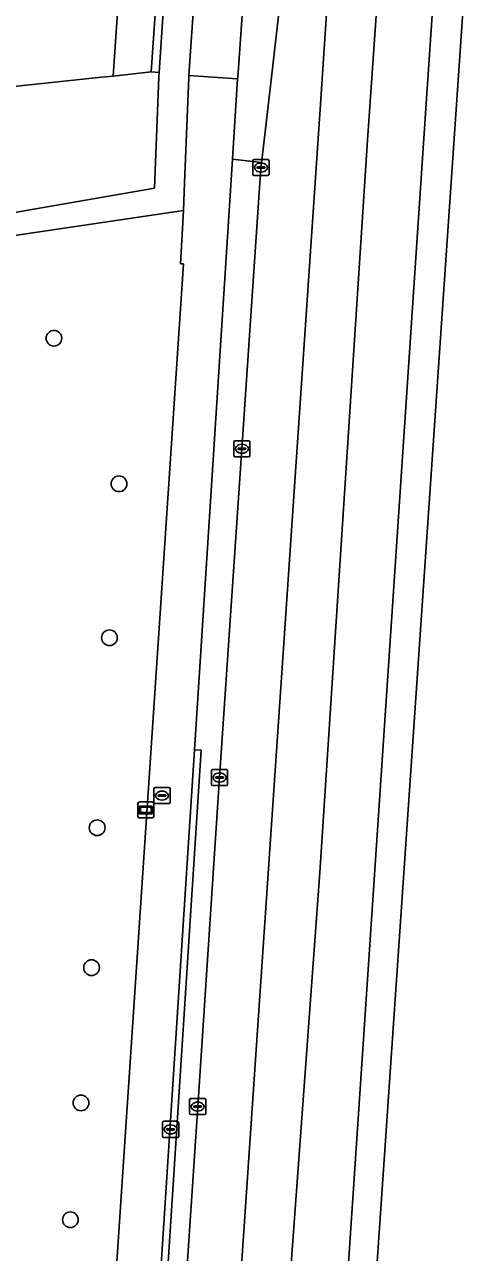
# Model space of a CAD drawing. Extents: x 161084 to 161928, y 385354 to 386522.
# Drawn here: x 161846 to 161873.4, y 385676.9 to 385753.3 of the extents above; entities that cross this region are included whole.
import ezdxf

# ---------------------------------------------------------------- set-up
doc = ezdxf.new("R2010")
doc.units = 0
for name, color, linetype in [('IMGEO_Berm_groen', 7, 'Continuous'), ('IMGEO_Boom', 7, 'Continuous'), ('IMGEO_Brandkraan', 7, 'Continuous'), ('IMGEO_Fietspad_gesloten', 7, 'Continuous'), ('IMGEO_Fietspad_open', 7, 'Continuous'), ('IMGEO_Kolk', 7, 'Continuous'), ('IMGEO_Muur', 7, 'Continuous'), ('IMGEO_Rijbaan_regionaal_gesloten', 7, 'Continuous'), ('IMGEO_Verkeerseiland_open', 7, 'Continuous'), ('IMGEO_Verklikker', 7, 'Continuous'), ('IMGEO_Voetpad_open', 7, 'Continuous')]:
    doc.layers.add(name, color=color, linetype=linetype)

msp = doc.modelspace()

# ---------------------------------------------------------------- linework, layer by layer
at = {"layer": 'IMGEO_Berm_groen'}
for points in [[(161851.893, 385755.894), (161841.035, 385756.594), (161832.665, 385757.191), (161825.005, 385757.664), (161820.113, 385757.88), (161815.249, 385758.019), (161811.045, 385758.08), (161808.253, 385758.095), (161803.351, 385758.126), (161803.356, 385758.986), (161803.357, 385759.133), (161802.725, 385759.134), (161802.733, 385757.845), (161802.784, 385750), (161802.815, 385744.897), (161850.764, 385750), (161851.492, 385750.077)], [(161854.247, 385755.743), (161853.483, 385755.792), (161851.893, 385755.894), (161851.492, 385750.077), (161853.875, 385750.328)], [(161854.351, 385750), (161854.365, 385750.3), (161853.875, 385750.328), (161851.492, 385750.077), (161850.764, 385750), (161802.815, 385744.897), (161802.491, 385737.427), (161840.018, 385734.647), (161840.813, 385740.802), (161854.075, 385743.104)]]:
    msp.add_lwpolyline(points, close=True, dxfattribs=at)
for points in [[(161855.872, 385738.381), (161855.703, 385738.388), (161855.888, 385741.703), (161842.26, 385739.686), (161841.555, 385734.545), (161844.719, 385734.33), (161844.579, 385730.215), (161844.131, 385723.227), (161843.96, 385720.557), (161843.16, 385709.067), (161842.973, 385706.776), (161841.381, 385686.059), (161838.648, 385673.576), (161834.606, 385674.039), (161830.982, 385667.462), (161844.654, 385662.959)], [(161848.383, 385664.767), (161849.968, 385669.306), (161848.261, 385669.896), (161849.129, 385672.406), (161851.422, 385671.614), (161855.872, 385738.381)]]:
    msp.add_lwpolyline(points, dxfattribs=at)
at = {"layer": 'IMGEO_Boom'}
for centre in [(161847.811, 385733.756), (161851.864, 385724.695), (161851.27, 385715.114), (161850.504, 385703.289), (161850.154, 385694.576), (161849.497, 385686.158), (161848.836, 385678.886)]:
    msp.add_circle(centre, 0.489, dxfattribs=at)
at = {"layer": 'IMGEO_Brandkraan'}
for p, q in [((161854.042, 385704.859), (161854.042, 385705.711)), ((161854.117, 385705.785), (161854.969, 385705.785)), ((161854.301, 385705.279), (161854.301, 385705.291)), ((161854.739, 385705.242), (161854.341, 385705.242)), ((161854.344, 385705.328), (161854.742, 385705.328)), ((161854.53, 385705.565), (161854.555, 385705.565)), ((161854.785, 385705.291), (161854.785, 385705.279)), ((161855.043, 385705.711), (161855.043, 385704.859)), ((161854.969, 385704.785), (161854.117, 385704.785)), ((161854.553, 385705.005), (161854.528, 385705.005))]:
    msp.add_line(p, q, dxfattribs=at)
for points in [[(161854.042, 385704.859), (161854.042, 385705.711)], [(161854.117, 385705.785), (161854.969, 385705.785)], [(161855.043, 385705.711), (161855.043, 385704.859)], [(161854.969, 385704.785), (161854.117, 385704.785)]]:
    msp.add_lwpolyline(points, dxfattribs=at)
for centre, radius, start, end in [((161854.119, 385705.709), 0.0765, 91.55205, 178.44795), ((161854.119, 385705.709), 0.0765, 91.55205, 178.44795), ((161854.341, 385705.288), 0.0403, 85.87752, 175.75265), ((161854.338, 385705.278), 0.0366, 178.93798, 274.71019), ((161854.742, 385705.285), 0.043, 264.86636, 352.45326), ((161854.746, 385705.29), 0.0386, 1.73085, 96.63898), ((161854.967, 385705.709), 0.0765, 1.55205, 88.44795), ((161854.967, 385705.709), 0.0765, 1.55205, 88.44795), ((161854.119, 385704.861), 0.0765, 181.55205, 268.44795), ((161854.119, 385704.861), 0.0765, 181.55205, 268.44795), ((161854.967, 385704.861), 0.0765, 271.55205, 358.44795), ((161854.967, 385704.861), 0.0765, 271.55205, 358.44795)]:
    msp.add_arc(centre, radius, start, end, dxfattribs=at)
for centre, major_axis, ratio, start_param, end_param in [((161854.529, 385705.285), (-0.387, 0.002), 0.722429, 4.712389, 7.853982), ((161854.554, 385705.285), (-0.39, 0.002), 0.717154, 1.570796, 4.712389)]:
    msp.add_ellipse(centre, major_axis=major_axis, ratio=ratio, start_param=start_param, end_param=end_param, dxfattribs=at)
at = {"layer": 'IMGEO_Fietspad_gesloten'}
msp.add_lwpolyline([(161856.665, 385756.759), (161856.218, 385750.107), (161859.249, 385749.903), (161859.255, 385750), (161859.713, 385756.545)], dxfattribs=at)
at = {"layer": 'IMGEO_Fietspad_open'}
msp.add_lwpolyline([(161854.101, 385670.009), (161856.558, 385708.135), (161858.927, 385744.902), (161859.249, 385749.903), (161856.218, 385750.107), (161856.211, 385750), (161855.939, 385743.432), (161855.888, 385741.703), (161855.703, 385738.388), (161855.872, 385738.381), (161851.422, 385671.614), (161850.462, 385664.778), (161849.857, 385662.162)], dxfattribs=at)
at = {"layer": 'IMGEO_Kolk'}
for p, q in [((161860.203, 385743.955), (161860.203, 385744.807)), ((161860.278, 385744.881), (161861.13, 385744.881)), ((161860.462, 385744.375), (161860.462, 385744.387)), ((161860.9, 385744.338), (161860.502, 385744.338)), ((161860.505, 385744.424), (161860.903, 385744.424)), ((161860.691, 385744.661), (161860.716, 385744.661)), ((161860.946, 385744.387), (161860.946, 385744.375)), ((161861.204, 385744.807), (161861.204, 385743.955)), ((161861.13, 385743.881), (161860.278, 385743.881)), ((161860.714, 385744.101), (161860.689, 385744.101)), ((161859.019, 385726.453), (161859.019, 385727.305)), ((161859.094, 385727.379), (161859.946, 385727.379)), ((161859.278, 385726.873), (161859.278, 385726.885)), ((161859.716, 385726.836), (161859.318, 385726.836)), ((161859.321, 385726.922), (161859.719, 385726.922)), ((161859.507, 385727.159), (161859.532, 385727.159)), ((161859.762, 385726.885), (161859.762, 385726.873)), ((161860.02, 385727.305), (161860.02, 385726.453)), ((161859.946, 385726.379), (161859.094, 385726.379)), ((161859.53, 385726.599), (161859.505, 385726.599)), ((161857.625, 385705.986), (161857.625, 385706.838)), ((161857.7, 385706.912), (161858.552, 385706.912)), ((161858.626, 385706.838), (161858.626, 385705.986)), ((161857.884, 385706.406), (161857.884, 385706.418)), ((161858.322, 385706.369), (161857.924, 385706.369)), ((161857.927, 385706.455), (161858.325, 385706.455)), ((161858.136, 385706.132), (161858.111, 385706.132)), ((161858.113, 385706.692), (161858.138, 385706.692)), ((161858.368, 385706.418), (161858.368, 385706.406)), ((161858.552, 385705.912), (161857.7, 385705.912)), ((161856.262, 385685.502), (161856.262, 385686.354)), ((161856.337, 385686.428), (161857.189, 385686.428)), ((161856.75, 385686.208), (161856.775, 385686.208)), ((161857.263, 385686.354), (161857.263, 385685.502)), ((161857.189, 385685.428), (161856.337, 385685.428)), ((161856.521, 385685.922), (161856.521, 385685.934)), ((161856.959, 385685.885), (161856.561, 385685.885)), ((161856.564, 385685.971), (161856.962, 385685.971)), ((161856.773, 385685.648), (161856.748, 385685.648)), ((161857.005, 385685.934), (161857.005, 385685.922)), ((161854.578, 385684.086), (161854.578, 385684.938)), ((161854.653, 385685.012), (161855.505, 385685.012)), ((161855.066, 385684.792), (161855.091, 385684.792)), ((161855.579, 385684.938), (161855.579, 385684.086)), ((161855.505, 385684.012), (161854.653, 385684.012)), ((161854.837, 385684.506), (161854.837, 385684.518)), ((161855.275, 385684.469), (161854.877, 385684.469)), ((161854.88, 385684.555), (161855.278, 385684.555)), ((161855.089, 385684.232), (161855.064, 385684.232)), ((161855.321, 385684.518), (161855.321, 385684.506))]:
    msp.add_line(p, q, dxfattribs=at)
for points in [[(161860.203, 385743.955), (161860.203, 385744.807)], [(161860.278, 385744.881), (161861.13, 385744.881)], [(161861.204, 385744.807), (161861.204, 385743.955)], [(161861.13, 385743.881), (161860.278, 385743.881)], [(161859.019, 385726.453), (161859.019, 385727.305)], [(161859.094, 385727.379), (161859.946, 385727.379)], [(161860.02, 385727.305), (161860.02, 385726.453)], [(161859.946, 385726.379), (161859.094, 385726.379)], [(161857.625, 385705.986), (161857.625, 385706.838)], [(161857.7, 385706.912), (161858.552, 385706.912)], [(161858.626, 385706.838), (161858.626, 385705.986)], [(161858.552, 385705.912), (161857.7, 385705.912)], [(161856.262, 385685.502), (161856.262, 385686.354)], [(161856.337, 385686.428), (161857.189, 385686.428)], [(161857.263, 385686.354), (161857.263, 385685.502)], [(161857.189, 385685.428), (161856.337, 385685.428)], [(161854.578, 385684.086), (161854.578, 385684.938)], [(161854.653, 385685.012), (161855.505, 385685.012)], [(161855.579, 385684.938), (161855.579, 385684.086)], [(161855.505, 385684.012), (161854.653, 385684.012)]]:
    msp.add_lwpolyline(points, dxfattribs=at)
for centre, radius, start, end in [((161860.28, 385744.805), 0.0765, 91.55205, 178.44795), ((161860.28, 385744.805), 0.0765, 91.55205, 178.44795), ((161860.502, 385744.384), 0.0403, 85.87752, 175.75265), ((161860.499, 385744.374), 0.0366, 178.93798, 274.71019), ((161860.903, 385744.381), 0.043, 264.86636, 352.45326), ((161860.907, 385744.386), 0.0386, 1.73085, 96.63898), ((161861.128, 385744.805), 0.0765, 1.55205, 88.44795), ((161861.128, 385744.805), 0.0765, 1.55205, 88.44795), ((161860.28, 385743.957), 0.0765, 181.55205, 268.44795), ((161860.28, 385743.957), 0.0765, 181.55205, 268.44795), ((161861.128, 385743.957), 0.0765, 271.55205, 358.44795), ((161861.128, 385743.957), 0.0765, 271.55205, 358.44795), ((161859.096, 385727.303), 0.0765, 91.55205, 178.44795), ((161859.096, 385727.303), 0.0765, 91.55205, 178.44795), ((161859.318, 385726.882), 0.0403, 85.87752, 175.75265), ((161859.315, 385726.872), 0.0366, 178.93798, 274.71019), ((161859.719, 385726.879), 0.043, 264.86636, 352.45326), ((161859.723, 385726.884), 0.0386, 1.73085, 96.63898), ((161859.944, 385727.303), 0.0765, 1.55205, 88.44795), ((161859.944, 385727.303), 0.0765, 1.55205, 88.44795), ((161859.096, 385726.455), 0.0765, 181.55205, 268.44795), ((161859.096, 385726.455), 0.0765, 181.55205, 268.44795), ((161859.944, 385726.455), 0.0765, 271.55205, 358.44795), ((161859.944, 385726.455), 0.0765, 271.55205, 358.44795), ((161857.702, 385706.836), 0.0765, 91.55205, 178.44795), ((161857.702, 385706.836), 0.0765, 91.55205, 178.44795), ((161858.55, 385706.836), 0.0765, 1.55205, 88.44795), ((161858.55, 385706.836), 0.0765, 1.55205, 88.44795), ((161857.702, 385705.988), 0.0765, 181.55205, 268.44795), ((161857.702, 385705.988), 0.0765, 181.55205, 268.44795), ((161857.924, 385706.415), 0.0403, 85.87752, 175.75265), ((161857.921, 385706.405), 0.0366, 178.93798, 274.71019), ((161858.325, 385706.412), 0.043, 264.86636, 352.45326), ((161858.329, 385706.417), 0.0386, 1.73085, 96.63898), ((161858.55, 385705.988), 0.0765, 271.55205, 358.44795), ((161858.55, 385705.988), 0.0765, 271.55205, 358.44795), ((161856.339, 385686.352), 0.0765, 91.55205, 178.44795), ((161856.339, 385686.352), 0.0765, 91.55205, 178.44795), ((161857.187, 385686.352), 0.0765, 1.55205, 88.44795), ((161857.187, 385686.352), 0.0765, 1.55205, 88.44795), ((161856.339, 385685.504), 0.0765, 181.55205, 268.44795), ((161856.339, 385685.504), 0.0765, 181.55205, 268.44795), ((161856.561, 385685.931), 0.0403, 85.87752, 175.75265), ((161856.558, 385685.921), 0.0366, 178.93798, 274.71019), ((161856.962, 385685.928), 0.043, 264.86636, 352.45326), ((161856.966, 385685.933), 0.0386, 1.73085, 96.63898), ((161857.187, 385685.504), 0.0765, 271.55205, 358.44795), ((161857.187, 385685.504), 0.0765, 271.55205, 358.44795), ((161854.655, 385684.936), 0.0765, 91.55205, 178.44795), ((161854.655, 385684.936), 0.0765, 91.55205, 178.44795), ((161855.503, 385684.936), 0.0765, 1.55205, 88.44795), ((161855.503, 385684.936), 0.0765, 1.55205, 88.44795), ((161854.655, 385684.088), 0.0765, 181.55205, 268.44795), ((161854.655, 385684.088), 0.0765, 181.55205, 268.44795), ((161854.877, 385684.515), 0.0403, 85.87752, 175.75265), ((161854.874, 385684.505), 0.0366, 178.93798, 274.71019), ((161855.278, 385684.512), 0.043, 264.86636, 352.45326), ((161855.282, 385684.517), 0.0386, 1.73085, 96.63898), ((161855.503, 385684.088), 0.0765, 271.55205, 358.44795), ((161855.503, 385684.088), 0.0765, 271.55205, 358.44795)]:
    msp.add_arc(centre, radius, start, end, dxfattribs=at)
for centre, major_axis, ratio, start_param, end_param in [((161860.69, 385744.381), (-0.387, 0.002), 0.722429, 4.712389, 7.853982), ((161860.715, 385744.381), (-0.39, 0.002), 0.717154, 1.570796, 4.712389), ((161859.506, 385726.879), (-0.387, 0.002), 0.722429, 4.712389, 7.853982), ((161859.531, 385726.879), (-0.39, 0.002), 0.717154, 1.570796, 4.712389), ((161858.112, 385706.412), (-0.387, 0.002), 0.722429, 4.712389, 7.853982), ((161858.137, 385706.412), (-0.39, 0.002), 0.717154, 1.570796, 4.712389), ((161856.749, 385685.928), (-0.387, 0.002), 0.722429, 4.712389, 7.853982), ((161856.774, 385685.928), (-0.39, 0.002), 0.717154, 1.570796, 4.712389), ((161855.065, 385684.512), (-0.387, 0.002), 0.722429, 4.712389, 7.853982), ((161855.09, 385684.512), (-0.39, 0.002), 0.717154, 1.570796, 4.712389)]:
    msp.add_ellipse(centre, major_axis=major_axis, ratio=ratio, start_param=start_param, end_param=end_param, dxfattribs=at)
at = {"layer": 'IMGEO_Muur'}
for points in [[(161855.355, 385765.031), (161855.39, 385765.545), (161855.826, 385772.025), (161855.366, 385772.033), (161854.978, 385766.382), (161854.914, 385765.446), (161854.888, 385765.064), (161854.478, 385759.099), (161854.309, 385756.637), (161854.247, 385755.743), (161853.875, 385750.328), (161854.365, 385750.3), (161854.808, 385756.89), (161854.954, 385759.067)], [(161856.977, 385708.108), (161856.558, 385708.135), (161854.101, 385670.009), (161853, 385652.919), (161852.678, 385647.929), (161853.097, 385647.902)]]:
    msp.add_lwpolyline(points, close=True, dxfattribs=at)
msp.add_lwpolyline([(161856.558, 385708.135), (161856.977, 385708.108)], dxfattribs=at)
at = {"layer": 'IMGEO_Rijbaan_regionaal_gesloten'}
for points in [[(161864.383, 385748.018), (161864.938, 385756.177), (161862.084, 385756.378), (161861.351, 385750), (161860.818, 385745.364), (161860.741, 385744.693), (161860.643, 385743.42), (161859.521, 385726.879), (161858.127, 385706.412), (161856.765, 385685.929), (161854.228, 385647.835), (161857.561, 385647.676)], [(161864.362, 385700.5), (161867.343, 385746.083), (161868.016, 385755.95), (161864.938, 385756.177), (161864.383, 385748.018), (161857.561, 385647.676), (161860.496, 385647.553)], [(161870.979, 385748.052), (161871.493, 385755.718), (161868.016, 385755.95), (161867.343, 385746.083), (161864.362, 385700.5), (161860.496, 385647.553), (161864.225, 385647.376)], [(161865.968, 385647.294), (161866.102, 385649.309), (161873.375, 385755.589), (161871.493, 385755.718), (161870.979, 385748.052), (161864.225, 385647.376)]]:
    msp.add_lwpolyline(points, close=True, dxfattribs=at)
at = {"layer": 'IMGEO_Verkeerseiland_open'}
for points in [[(161862.336, 385758.572), (161863.017, 385764.496), (161863.077, 385765.015), (161863.516, 385768.834), (161863.735, 385770.715), (161860.702, 385770.917), (161860.32, 385765.205), (161860.284, 385764.687), (161859.867, 385758.743), (161859.713, 385756.545), (161859.255, 385750), (161859.249, 385749.903), (161858.927, 385744.902), (161860.741, 385744.693), (161860.818, 385745.364), (161861.351, 385750), (161862.084, 385756.378)], [(161856.558, 385708.135), (161856.977, 385708.108), (161853.097, 385647.902), (161854.228, 385647.835), (161856.765, 385685.929), (161858.127, 385706.412), (161859.521, 385726.879), (161860.643, 385743.42), (161860.741, 385744.693), (161858.927, 385744.902)]]:
    msp.add_lwpolyline(points, close=True, dxfattribs=at)
at = {"layer": 'IMGEO_Verklikker'}
for p, q in [((161853.038, 385703.993), (161853.038, 385704.793)), ((161853.038, 385704.793), (161853.038, 385703.993)), ((161853.138, 385704.893), (161853.928, 385704.893)), ((161853.928, 385704.893), (161853.138, 385704.893)), ((161854.028, 385704.793), (161854.028, 385703.993)), ((161854.028, 385703.993), (161854.028, 385704.793)), ((161853.928, 385703.893), (161853.138, 385703.893)), ((161853.138, 385703.893), (161853.928, 385703.893))]:
    msp.add_line(p, q, dxfattribs=at)
for points in [[(161853.139, 385704.625), (161853.927, 385704.625), (161853.927, 385704.161), (161853.139, 385704.161), (161853.139, 385704.625)], [(161853.204, 385704.56), (161853.204, 385704.226), (161853.862, 385704.226), (161853.862, 385704.56), (161853.204, 385704.56)]]:
    msp.add_lwpolyline(points, dxfattribs=at)
for centre, start, end in [((161853.138, 385704.793), 90, 180), ((161853.138, 385704.793), 90, 180), ((161853.928, 385704.793), 0, 90), ((161853.928, 385704.793), 360, 90), ((161853.138, 385703.993), 180, 270), ((161853.138, 385703.993), 180, 270), ((161853.928, 385703.993), 270, 0), ((161853.928, 385703.993), 270, 0)]:
    msp.add_arc(centre, 0.1, start, end, dxfattribs=at)
at = {"layer": 'IMGEO_Voetpad_open'}
msp.add_lwpolyline([(161857.2, 385781.305), (161856.465, 385779.622), (161855.826, 385772.025), (161855.39, 385765.545), (161855.355, 385765.031), (161854.954, 385759.067), (161854.808, 385756.89), (161854.365, 385750.3), (161854.351, 385750), (161854.075, 385743.104), (161840.813, 385740.802), (161840.018, 385734.647), (161841.555, 385734.545), (161842.26, 385739.686), (161855.888, 385741.703), (161855.939, 385743.432), (161856.211, 385750), (161856.218, 385750.107), (161856.665, 385756.759), (161856.813, 385758.947), (161857.213, 385764.901), (161857.248, 385765.417), (161857.683, 385771.892), (161858.255, 385778.923)], dxfattribs=at)

doc.saveas('drawing.dxf')
